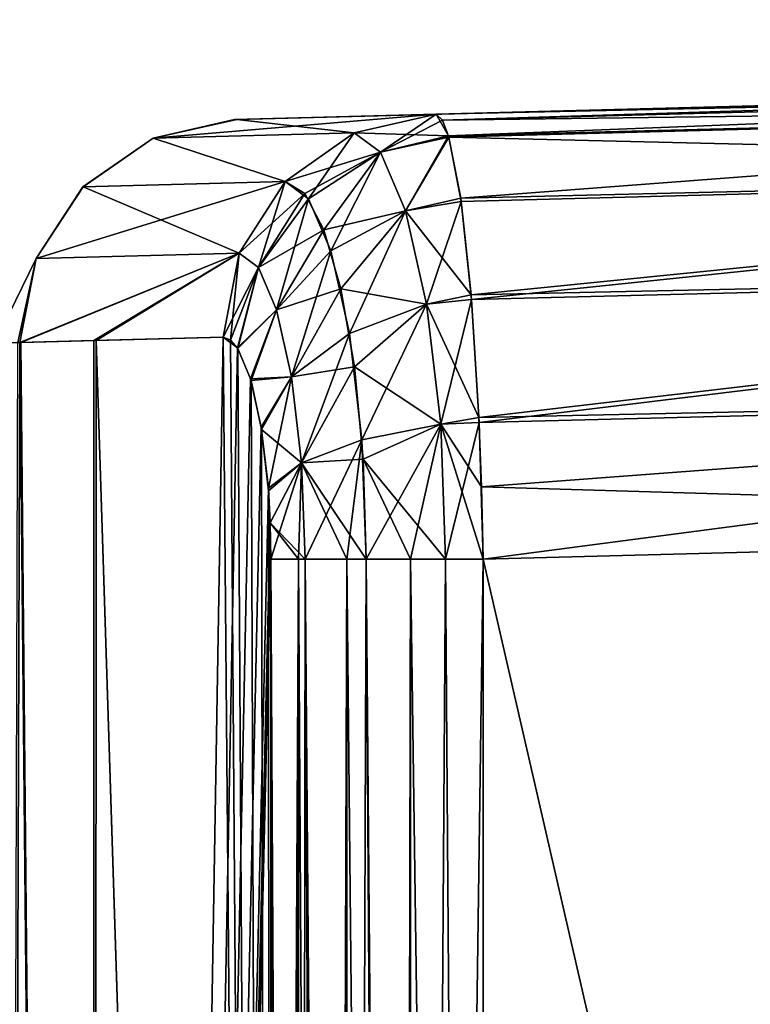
# Model space of a CAD drawing. Header units: millimetres. Extents: x -39 to 39, y -36 to 85.
# Tile 227 of 427: x -26.477 to -25.822, y 68.443 to 69.326. Entities that reach past the tile are written whole.
import ezdxf

# ---------------------------------------------------------------- set-up
doc = ezdxf.new("R2010")
doc.units = ezdxf.units.MM
doc.header["$LTSCALE"] = 65.185185
for name, color, linetype in [('4', 7, 'CONTINUOUS'), ('439', 7, 'CONTINUOUS'), ('494', 7, 'CONTINUOUS'), ('495', 7, 'CONTINUOUS'), ('500', 7, 'CONTINUOUS'), ('511', 7, 'CONTINUOUS'), ('512', 7, 'CONTINUOUS'), ('517', 7, 'CONTINUOUS'), ('518', 7, 'CONTINUOUS'), ('519', 7, 'CONTINUOUS'), ('531', 7, 'CONTINUOUS'), ('532', 7, 'CONTINUOUS'), ('6', 7, 'CONTINUOUS'), ('67', 7, 'CONTINUOUS'), ('69', 7, 'CONTINUOUS')]:
    doc.layers.add(name, color=color, linetype=linetype)

msp = doc.modelspace()

# ---------------------------------------------------------------- linework, layer by layer
at = {"layer": '4', "color": 7, "linetype": 'CONTINUOUS'}
for points in [[(-38.75, 0, 23), (38.75, 85, 23), (-38.75, 85, 23), (-38.75, 0, 23)], [(-38.75, 0, 23), (38.75, 0, 23), (38.75, 85, 23), (-38.75, 0, 23)]]:
    msp.add_3dface(points, dxfattribs=at)
at = {"layer": '439', "linetype": 'CONTINUOUS'}
for points in [[(-26.47707, 69.03637, -0.69855), (-26.41081, 69.03807, -1.37541), (-26.41118, 62.1, -1.37258), (-26.47707, 69.03637, -0.69855)], [(-26.40863, 69.03812, 1.39207), (-26.47624, 69.03639, 0.71098), (-26.41118, 62.1, 1.37258), (-26.40863, 69.03812, 1.39207)], [(-26.29487, 69.04105, -2.08018), (-26.28206, 69.03159, -2.14349), (-26.41118, 62.1, -1.37258), (-26.29487, 69.04105, -2.08018)], [(-26.41081, 69.03807, -1.37541), (-26.29487, 69.04105, -2.08018), (-26.41118, 62.1, -1.37258), (-26.41081, 69.03807, -1.37541)], [(-26.24743, 63.9882, 2.30562), (-26.40863, 69.03812, 1.39207), (-26.41118, 62.1, 1.37258), (-26.24743, 63.9882, 2.30562)], [(-26.29487, 69.04105, 2.08018), (-26.40863, 69.03812, 1.39207), (-26.25197, 64.14194, 2.28506), (-26.29487, 69.04105, 2.08018)], [(-26.25197, 64.14194, 2.28506), (-26.40863, 69.03812, 1.39207), (-26.24743, 63.9882, 2.30562), (-26.25197, 64.14194, 2.28506)], [(-26.28818, 69.03855, 2.11353), (-26.29487, 69.04105, 2.08018), (-26.25197, 64.14194, 2.28506), (-26.28818, 69.03855, 2.11353)], [(-26.28163, 69.03093, 2.14558), (-26.28818, 69.03855, 2.11353), (-26.25197, 64.14194, 2.28506), (-26.28163, 69.03093, 2.14558)], [(-26.47889, 69.03632, -0.67015), (-26.47707, 69.03637, -0.69855), (-26.5, 62.1), (-26.47889, 69.03632, -0.67015)], [(-26.5, 62.1), (-26.47707, 69.03637, -0.69855), (-26.41118, 62.1, -1.37258), (-26.5, 62.1)], [(-26.41118, 62.1, 1.37258), (-26.49997, 69.03578, 0.02682), (-26.5, 62.1), (-26.41118, 62.1, 1.37258)], [(-26.47714, 69.03636, 0.69739), (-26.49997, 69.03578, 0.02682), (-26.41118, 62.1, 1.37258), (-26.47714, 69.03636, 0.69739)], [(-26.47624, 69.03639, 0.71098), (-26.47714, 69.03636, 0.69739), (-26.41118, 62.1, 1.37258), (-26.47624, 69.03639, 0.71098)], [(-26.28206, 69.03159, -2.14349), (-26.27026, 69.00383, -2.20014), (-26.41118, 62.1, -1.37258), (-26.28206, 69.03159, -2.14349)], [(-26.26982, 69.00235, 2.20222), (-26.28163, 69.03093, 2.14558), (-26.25197, 64.14194, 2.28506), (-26.26982, 69.00235, 2.20222)], [(-26.27026, 69.00383, -2.20014), (-26.26066, 68.96055, -2.24515), (-26.41118, 62.1, -1.37258), (-26.27026, 69.00383, -2.20014)], [(-26.26032, 68.95844, 2.24673), (-26.26982, 69.00235, 2.20222), (-26.25197, 64.14194, 2.28506), (-26.26032, 68.95844, 2.24673)], [(-26.26066, 68.96055, -2.24515), (-26.25429, 68.90565, -2.27446), (-26.41118, 62.1, -1.37258), (-26.26066, 68.96055, -2.24515)], [(-26.25413, 68.90342, 2.27521), (-26.26032, 68.95844, 2.24673), (-26.25197, 64.14194, 2.28506), (-26.25413, 68.90342, 2.27521)], [(-26.25429, 68.90565, -2.27446), (-26.25256, 68.87457, -2.28236), (-26.41118, 62.1, -1.37258), (-26.25429, 68.90565, -2.27446)], [(-26.25197, 68.84222, 2.28506), (-26.25413, 68.90342, 2.27521), (-26.25197, 64.14194, 2.28506), (-26.25197, 68.84222, 2.28506)], [(-26.25256, 68.87457, -2.28236), (-26.25197, 68.84222, -2.28506), (-26.41118, 62.1, -1.37258), (-26.25256, 68.87457, -2.28236)], [(-26.25197, 68.84222, -2.28506), (-26.25197, 64.14194, -2.28506), (-26.41118, 62.1, -1.37258), (-26.25197, 68.84222, -2.28506)]]:
    msp.add_3dface(points, dxfattribs=at)
at = {"layer": '494', "linetype": 'CONTINUOUS'}
for points in [[(-25.16877, 69.26547, -1.04144), (-24.99533, 69.27001, -2.07015), (-26.10396, 69.24098, -2.04112), (-25.16877, 69.26547, -1.04144)], [(-24.99533, 69.27001, 2.07015), (-25.16877, 69.26547, 1.04144), (-26.10396, 69.24098, 2.04112), (-24.99533, 69.27001, 2.07015)], [(-25.22684, 69.26395), (-25.16877, 69.26547, -1.04144), (-26.28453, 69.23625, -0.65757), (-25.22684, 69.26395)], [(-26.28453, 69.23625, -0.65757), (-25.16877, 69.26547, -1.04144), (-26.28272, 69.2363, -0.68542), (-26.28453, 69.23625, -0.65757)], [(-26.28281, 69.23629, 0.6843), (-25.22684, 69.26395), (-26.28453, 69.23625, -0.65757), (-26.28281, 69.23629, 0.6843)], [(-26.10396, 69.24098, 2.04112), (-25.16877, 69.26547, 1.04144), (-26.28281, 69.23629, 0.6843), (-26.10396, 69.24098, 2.04112)], [(-25.16877, 69.26547, 1.04144), (-25.22684, 69.26395), (-26.28281, 69.23629, 0.6843), (-25.16877, 69.26547, 1.04144)], [(-26.28272, 69.2363, -0.68542), (-25.16877, 69.26547, -1.04144), (-26.10396, 69.24098, -2.04112), (-26.28272, 69.2363, -0.68542)]]:
    msp.add_3dface(points, dxfattribs=at)
at = {"layer": '495', "linetype": 'CONTINUOUS'}
for points in [[(-24.90206, 68.87259, -2.47245), (-24.98773, 64.17007, -2.47021), (-26.06186, 68.84222, -2.44208), (-24.90206, 68.87259, -2.47245)], [(-26.06186, 68.84222, -2.44208), (-24.98773, 64.17007, -2.47021), (-26.06186, 64.14194, -2.44208), (-26.06186, 68.84222, -2.44208)]]:
    msp.add_3dface(points, dxfattribs=at)
at = {"layer": '500', "linetype": 'CONTINUOUS'}
for points in [[(-24.98773, 64.17007, 2.47021), (-24.90206, 68.87259, 2.47245), (-26.06186, 68.84222, 2.44208), (-24.98773, 64.17007, 2.47021)], [(-26.06186, 64.14194, 2.44208), (-24.98773, 64.17007, 2.47021), (-26.06186, 68.84222, 2.44208), (-26.06186, 64.14194, 2.44208)]]:
    msp.add_3dface(points, dxfattribs=at)
at = {"layer": '511', "linetype": 'CONTINUOUS'}
for points in [[(-24.99533, 69.27001, -2.07015), (-24.98068, 69.26529, -2.13423), (-26.10396, 69.24098, -2.04112), (-24.99533, 69.27001, -2.07015)], [(-26.10396, 69.24098, -2.04112), (-24.98068, 69.26529, -2.13423), (-26.09275, 69.2217, -2.165), (-26.10396, 69.24098, -2.04112)], [(-24.98068, 69.26529, -2.13423), (-24.96607, 69.25041, -2.19693), (-26.09275, 69.2217, -2.165), (-24.98068, 69.26529, -2.13423)], [(-26.09275, 69.2217, -2.165), (-24.96607, 69.25041, -2.19693), (-26.08188, 69.16585, -2.27585), (-26.09275, 69.2217, -2.165)], [(-24.96607, 69.25041, -2.19693), (-24.93923, 69.19304, -2.30951), (-26.08188, 69.16585, -2.27585), (-24.96607, 69.25041, -2.19693)], [(-26.08188, 69.16585, -2.27585), (-24.93923, 69.19304, -2.30951), (-26.07247, 69.07907, -2.36393), (-26.08188, 69.16585, -2.27585)], [(-24.93923, 69.19304, -2.30951), (-24.91788, 69.10395, -2.39803), (-26.07247, 69.07907, -2.36393), (-24.93923, 69.19304, -2.30951)], [(-26.07247, 69.07907, -2.36393), (-24.91788, 69.10395, -2.39803), (-26.06553, 68.96913, -2.42129), (-26.07247, 69.07907, -2.36393)], [(-24.91788, 69.10395, -2.39803), (-24.90501, 68.99387, -2.45352), (-26.06553, 68.96913, -2.42129), (-24.91788, 69.10395, -2.39803)], [(-26.06553, 68.96913, -2.42129), (-24.90501, 68.99387, -2.45352), (-26.06322, 68.90694, -2.43677), (-26.06553, 68.96913, -2.42129)], [(-24.90501, 68.99387, -2.45352), (-24.90206, 68.87259, -2.47245), (-26.06322, 68.90694, -2.43677), (-24.90501, 68.99387, -2.45352)], [(-24.90206, 68.87259, -2.47245), (-26.06186, 68.84222, -2.44208), (-26.06322, 68.90694, -2.43677), (-24.90206, 68.87259, -2.47245)]]:
    msp.add_3dface(points, dxfattribs=at)
at = {"layer": '512', "linetype": 'CONTINUOUS'}
for points in [[(-24.99533, 69.27001, 2.07015), (-26.10396, 69.24098, 2.04112), (-26.09817, 69.2358, 2.10638), (-24.99533, 69.27001, 2.07015)], [(-24.98068, 69.26529, 2.13423), (-24.99533, 69.27001, 2.07015), (-26.09817, 69.2358, 2.10638), (-24.98068, 69.26529, 2.13423)], [(-24.96607, 69.25042, 2.1969), (-24.98068, 69.26529, 2.13423), (-26.09817, 69.2358, 2.10638), (-24.96607, 69.25042, 2.1969)], [(-26.09237, 69.22036, 2.1691), (-24.96607, 69.25042, 2.1969), (-26.09817, 69.2358, 2.10638), (-26.09237, 69.22036, 2.1691)], [(-24.93923, 69.19306, 2.30948), (-24.96607, 69.25042, 2.1969), (-26.09237, 69.22036, 2.1691), (-24.93923, 69.19306, 2.30948)], [(-26.08147, 69.16289, 2.27992), (-24.93923, 69.19306, 2.30948), (-26.09237, 69.22036, 2.1691), (-26.08147, 69.16289, 2.27992)], [(-26.07212, 69.07484, 2.36702), (-24.93923, 69.19306, 2.30948), (-26.08147, 69.16289, 2.27992), (-26.07212, 69.07484, 2.36702)], [(-24.91788, 69.10399, 2.39801), (-24.93923, 69.19306, 2.30948), (-26.07212, 69.07484, 2.36702), (-24.91788, 69.10399, 2.39801)], [(-26.06533, 68.96467, 2.42276), (-24.91788, 69.10399, 2.39801), (-26.07212, 69.07484, 2.36702), (-26.06533, 68.96467, 2.42276)], [(-24.90501, 68.99389, 2.45351), (-24.91788, 69.10399, 2.39801), (-26.06533, 68.96467, 2.42276), (-24.90501, 68.99389, 2.45351)], [(-26.06186, 68.84222, 2.44208), (-24.90501, 68.99389, 2.45351), (-26.06533, 68.96467, 2.42276), (-26.06186, 68.84222, 2.44208)], [(-24.90206, 68.87259, 2.47245), (-24.90501, 68.99389, 2.45351), (-26.06186, 68.84222, 2.44208), (-24.90206, 68.87259, 2.47245)]]:
    msp.add_3dface(points, dxfattribs=at)
at = {"layer": '517', "linetype": 'CONTINUOUS'}
for points in [[(-26.10396, 69.24098, 2.04112), (-26.35756, 69.2196, 0.68923), (-26.17731, 69.22437, 2.05581), (-26.10396, 69.24098, 2.04112)], [(-26.10396, 69.24098, 2.04112), (-26.28281, 69.23629, 0.6843), (-26.35756, 69.2196, 0.68923), (-26.10396, 69.24098, 2.04112)], [(-26.28272, 69.2363, -0.68542), (-26.10396, 69.24098, -2.04112), (-26.17731, 69.22437, -2.05581), (-26.28272, 69.2363, -0.68542)], [(-26.35756, 69.2196, 0.68923), (-26.28281, 69.23629, 0.6843), (-26.35747, 69.21961, -0.69059), (-26.35756, 69.2196, 0.68923)], [(-26.35747, 69.21961, -0.69059), (-26.28272, 69.2363, -0.68542), (-26.17731, 69.22437, -2.05581), (-26.35747, 69.21961, -0.69059)], [(-26.28453, 69.23625, -0.65757), (-26.28272, 69.2363, -0.68542), (-26.35747, 69.21961, -0.69059), (-26.28453, 69.23625, -0.65757)], [(-26.28281, 69.23629, 0.6843), (-26.28453, 69.23625, -0.65757), (-26.35747, 69.21961, -0.69059), (-26.28281, 69.23629, 0.6843)], [(-26.17731, 69.22437, 2.05581), (-26.35756, 69.2196, 0.68923), (-26.23928, 69.18069, 2.06838), (-26.17731, 69.22437, 2.05581)], [(-26.23928, 69.18069, -2.06838), (-26.35747, 69.21961, -0.69059), (-26.17731, 69.22437, -2.05581), (-26.23928, 69.18069, -2.06838)], [(-26.35756, 69.2196, 0.68923), (-26.42054, 69.17593, 0.69343), (-26.23928, 69.18069, 2.06838), (-26.35756, 69.2196, 0.68923)], [(-26.42054, 69.17593, 0.69343), (-26.35756, 69.2196, 0.68923), (-26.42045, 69.17593, -0.6948), (-26.42054, 69.17593, 0.69343)], [(-26.42045, 69.17593, -0.6948), (-26.35756, 69.2196, 0.68923), (-26.35747, 69.21961, -0.69059), (-26.42045, 69.17593, -0.6948)], [(-26.42045, 69.17593, -0.6948), (-26.35747, 69.21961, -0.69059), (-26.23928, 69.18069, -2.06838), (-26.42045, 69.17593, -0.6948)], [(-26.42054, 69.17593, 0.69343), (-26.46245, 69.11169, 0.69629), (-26.23928, 69.18069, 2.06838), (-26.42054, 69.17593, 0.69343)], [(-26.23928, 69.18069, 2.06838), (-26.46245, 69.11169, 0.69629), (-26.28049, 69.11639, 2.07692), (-26.23928, 69.18069, 2.06838)], [(-26.28049, 69.11639, -2.07692), (-26.42045, 69.17593, -0.6948), (-26.23928, 69.18069, -2.06838), (-26.28049, 69.11639, -2.07692)], [(-26.46245, 69.11169, 0.69629), (-26.42054, 69.17593, 0.69343), (-26.46236, 69.11169, -0.69767), (-26.46245, 69.11169, 0.69629)], [(-26.46236, 69.11169, -0.69767), (-26.42054, 69.17593, 0.69343), (-26.42045, 69.17593, -0.6948), (-26.46236, 69.11169, -0.69767)], [(-26.46236, 69.11169, -0.69767), (-26.42045, 69.17593, -0.6948), (-26.28049, 69.11639, -2.07692), (-26.46236, 69.11169, -0.69767)], [(-26.47714, 69.03636, 0.69739), (-26.47624, 69.03639, 0.71098), (-26.28049, 69.11639, 2.07692), (-26.47714, 69.03636, 0.69739)], [(-26.46245, 69.11169, 0.69629), (-26.47714, 69.03636, 0.69739), (-26.28049, 69.11639, 2.07692), (-26.46245, 69.11169, 0.69629)], [(-26.47707, 69.03637, -0.69855), (-26.46236, 69.11169, -0.69767), (-26.28049, 69.11639, -2.07692), (-26.47707, 69.03637, -0.69855)], [(-26.41081, 69.03807, -1.37541), (-26.47707, 69.03637, -0.69855), (-26.28049, 69.11639, -2.07692), (-26.41081, 69.03807, -1.37541)], [(-26.47624, 69.03639, 0.71098), (-26.40863, 69.03812, 1.39207), (-26.28049, 69.11639, 2.07692), (-26.47624, 69.03639, 0.71098)], [(-26.29487, 69.04105, -2.08018), (-26.41081, 69.03807, -1.37541), (-26.28049, 69.11639, -2.07692), (-26.29487, 69.04105, -2.08018)], [(-26.40863, 69.03812, 1.39207), (-26.29487, 69.04105, 2.08018), (-26.28049, 69.11639, 2.07692), (-26.40863, 69.03812, 1.39207)], [(-26.49997, 69.03578, 0.02682), (-26.47714, 69.03636, 0.69739), (-26.46245, 69.11169, 0.69629), (-26.49997, 69.03578, 0.02682)], [(-26.47889, 69.03632, -0.67015), (-26.49997, 69.03578, 0.02682), (-26.46245, 69.11169, 0.69629), (-26.47889, 69.03632, -0.67015)], [(-26.47707, 69.03637, -0.69855), (-26.47889, 69.03632, -0.67015), (-26.46245, 69.11169, 0.69629), (-26.47707, 69.03637, -0.69855)], [(-26.47707, 69.03637, -0.69855), (-26.46245, 69.11169, 0.69629), (-26.46236, 69.11169, -0.69767), (-26.47707, 69.03637, -0.69855)]]:
    msp.add_3dface(points, dxfattribs=at)
at = {"layer": '518', "linetype": 'CONTINUOUS'}
for points in [[(-26.10396, 69.24098, 2.04112), (-26.17731, 69.22437, 2.05581), (-26.15368, 69.20691, 2.17182), (-26.10396, 69.24098, 2.04112)], [(-26.09817, 69.2358, 2.10638), (-26.10396, 69.24098, 2.04112), (-26.15368, 69.20691, 2.17182), (-26.09817, 69.2358, 2.10638)], [(-26.09237, 69.22036, 2.1691), (-26.09817, 69.2358, 2.10638), (-26.15368, 69.20691, 2.17182), (-26.09237, 69.22036, 2.1691)], [(-26.17731, 69.22437, 2.05581), (-26.23928, 69.18069, 2.06838), (-26.21821, 69.16518, 2.17192), (-26.17731, 69.22437, 2.05581)], [(-26.15368, 69.20691, 2.17182), (-26.17731, 69.22437, 2.05581), (-26.21821, 69.16518, 2.17192), (-26.15368, 69.20691, 2.17182)], [(-26.1312, 69.15445, 2.2776), (-26.09237, 69.22036, 2.1691), (-26.15368, 69.20691, 2.17182), (-26.1312, 69.15445, 2.2776)], [(-26.08147, 69.16289, 2.27992), (-26.09237, 69.22036, 2.1691), (-26.1312, 69.15445, 2.2776), (-26.08147, 69.16289, 2.27992)], [(-26.15368, 69.20691, 2.17182), (-26.21821, 69.16518, 2.17192), (-26.19822, 69.11859, 2.26625), (-26.15368, 69.20691, 2.17182)], [(-26.1312, 69.15445, 2.2776), (-26.15368, 69.20691, 2.17182), (-26.19822, 69.11859, 2.26625), (-26.1312, 69.15445, 2.2776)], [(-26.23928, 69.18069, 2.06838), (-26.28049, 69.11639, 2.07692), (-26.26325, 69.10374, 2.16182), (-26.23928, 69.18069, 2.06838)], [(-26.23928, 69.18069, 2.06838), (-26.26325, 69.10374, 2.16182), (-26.21821, 69.16518, 2.17192), (-26.23928, 69.18069, 2.06838)], [(-26.26325, 69.10374, 2.16182), (-26.24699, 69.06581, 2.23902), (-26.21821, 69.16518, 2.17192), (-26.26325, 69.10374, 2.16182)], [(-26.21821, 69.16518, 2.17192), (-26.24699, 69.06581, 2.23902), (-26.19822, 69.11859, 2.26625), (-26.21821, 69.16518, 2.17192)], [(-26.1124, 69.07076, 2.36306), (-26.08147, 69.16289, 2.27992), (-26.1312, 69.15445, 2.2776), (-26.1124, 69.07076, 2.36306)], [(-26.07212, 69.07484, 2.36702), (-26.08147, 69.16289, 2.27992), (-26.1124, 69.07076, 2.36306), (-26.07212, 69.07484, 2.36702)], [(-26.1312, 69.15445, 2.2776), (-26.19822, 69.11859, 2.26625), (-26.18156, 69.04441, 2.34234), (-26.1312, 69.15445, 2.2776)], [(-26.1124, 69.07076, 2.36306), (-26.1312, 69.15445, 2.2776), (-26.18156, 69.04441, 2.34234), (-26.1124, 69.07076, 2.36306)], [(-26.29487, 69.04105, 2.08018), (-26.28818, 69.03855, 2.11353), (-26.28049, 69.11639, 2.07692), (-26.29487, 69.04105, 2.08018)], [(-26.28049, 69.11639, 2.07692), (-26.28818, 69.03855, 2.11353), (-26.26325, 69.10374, 2.16182), (-26.28049, 69.11639, 2.07692)], [(-26.24699, 69.06581, 2.23902), (-26.23352, 69.00561, 2.30109), (-26.19822, 69.11859, 2.26625), (-26.24699, 69.06581, 2.23902)], [(-26.19822, 69.11859, 2.26625), (-26.23352, 69.00561, 2.30109), (-26.18156, 69.04441, 2.34234), (-26.19822, 69.11859, 2.26625)], [(-26.28818, 69.03855, 2.11353), (-26.28163, 69.03093, 2.14558), (-26.26325, 69.10374, 2.16182), (-26.28818, 69.03855, 2.11353)], [(-26.26325, 69.10374, 2.16182), (-26.28163, 69.03093, 2.14558), (-26.24699, 69.06581, 2.23902), (-26.26325, 69.10374, 2.16182)], [(-26.09981, 68.96305, 2.41892), (-26.07212, 69.07484, 2.36702), (-26.1124, 69.07076, 2.36306), (-26.09981, 68.96305, 2.41892)], [(-26.06533, 68.96467, 2.42276), (-26.07212, 69.07484, 2.36702), (-26.09981, 68.96305, 2.41892), (-26.06533, 68.96467, 2.42276)], [(-26.28163, 69.03093, 2.14558), (-26.26982, 69.00235, 2.20222), (-26.24699, 69.06581, 2.23902), (-26.28163, 69.03093, 2.14558)], [(-26.24699, 69.06581, 2.23902), (-26.26982, 69.00235, 2.20222), (-26.23352, 69.00561, 2.30109), (-26.24699, 69.06581, 2.23902)], [(-26.1124, 69.07076, 2.36306), (-26.18156, 69.04441, 2.34234), (-26.17042, 68.94907, 2.392), (-26.1124, 69.07076, 2.36306)], [(-26.09981, 68.96305, 2.41892), (-26.1124, 69.07076, 2.36306), (-26.17042, 68.94907, 2.392), (-26.09981, 68.96305, 2.41892)], [(-26.23352, 69.00561, 2.30109), (-26.22456, 68.9285, 2.34148), (-26.18156, 69.04441, 2.34234), (-26.23352, 69.00561, 2.30109)], [(-26.18156, 69.04441, 2.34234), (-26.22456, 68.9285, 2.34148), (-26.17042, 68.94907, 2.392), (-26.18156, 69.04441, 2.34234)], [(-26.26982, 69.00235, 2.20222), (-26.26032, 68.95844, 2.24673), (-26.23352, 69.00561, 2.30109), (-26.26982, 69.00235, 2.20222)], [(-26.23352, 69.00561, 2.30109), (-26.26032, 68.95844, 2.24673), (-26.22456, 68.9285, 2.34148), (-26.23352, 69.00561, 2.30109)], [(-26.26032, 68.95844, 2.24673), (-26.25413, 68.90342, 2.27521), (-26.22456, 68.9285, 2.34148), (-26.26032, 68.95844, 2.24673)], [(-26.09981, 68.96305, 2.41892), (-26.17042, 68.94907, 2.392), (-26.1665, 68.84222, 2.40926), (-26.09981, 68.96305, 2.41892)], [(-26.09981, 68.96305, 2.41892), (-26.1665, 68.84222, 2.40926), (-26.12676, 68.84222, 2.42945), (-26.09981, 68.96305, 2.41892)], [(-26.09537, 68.84222, 2.43836), (-26.09981, 68.96305, 2.41892), (-26.12676, 68.84222, 2.42945), (-26.09537, 68.84222, 2.43836)], [(-26.09537, 68.84222, 2.43836), (-26.06533, 68.96467, 2.42276), (-26.09981, 68.96305, 2.41892), (-26.09537, 68.84222, 2.43836)], [(-26.06186, 68.84222, 2.44208), (-26.06533, 68.96467, 2.42276), (-26.09537, 68.84222, 2.43836), (-26.06186, 68.84222, 2.44208)], [(-26.22456, 68.9285, 2.34148), (-26.22141, 68.84222, 2.35549), (-26.17042, 68.94907, 2.392), (-26.22456, 68.9285, 2.34148)], [(-26.22141, 68.84222, 2.35549), (-26.18399, 68.84222, 2.39635), (-26.17042, 68.94907, 2.392), (-26.22141, 68.84222, 2.35549)], [(-26.17042, 68.94907, 2.392), (-26.18399, 68.84222, 2.39635), (-26.1665, 68.84222, 2.40926), (-26.17042, 68.94907, 2.392)], [(-26.25413, 68.90342, 2.27521), (-26.25197, 68.84222, 2.28506), (-26.22456, 68.9285, 2.34148), (-26.25413, 68.90342, 2.27521)], [(-26.22456, 68.9285, 2.34148), (-26.25197, 68.84222, 2.28506), (-26.22731, 68.84222, 2.3464), (-26.22456, 68.9285, 2.34148)], [(-26.22141, 68.84222, 2.35549), (-26.22456, 68.9285, 2.34148), (-26.22731, 68.84222, 2.3464), (-26.22141, 68.84222, 2.35549)]]:
    msp.add_3dface(points, dxfattribs=at)
at = {"layer": '519', "linetype": 'CONTINUOUS'}
for points in [[(-26.22731, 68.84222, 2.3464), (-26.25197, 68.84222, 2.28506), (-26.22731, 64.14194, 2.3464), (-26.22731, 68.84222, 2.3464)], [(-26.25197, 68.84222, 2.28506), (-26.25197, 64.14194, 2.28506), (-26.24196, 64.14194, 2.31734), (-26.25197, 68.84222, 2.28506)], [(-26.22731, 64.14194, 2.3464), (-26.25197, 68.84222, 2.28506), (-26.24196, 64.14194, 2.31734), (-26.22731, 64.14194, 2.3464)], [(-26.1999, 64.14194, 2.38169), (-26.22731, 68.84222, 2.3464), (-26.22731, 64.14194, 2.3464), (-26.1999, 64.14194, 2.38169)], [(-26.22141, 68.84222, 2.35549), (-26.22731, 68.84222, 2.3464), (-26.1999, 64.14194, 2.38169), (-26.22141, 68.84222, 2.35549)], [(-26.18399, 64.14194, 2.39635), (-26.22141, 68.84222, 2.35549), (-26.1999, 64.14194, 2.38169), (-26.18399, 64.14194, 2.39635)], [(-26.18399, 68.84222, 2.39635), (-26.22141, 68.84222, 2.35549), (-26.18399, 64.14194, 2.39635), (-26.18399, 68.84222, 2.39635)], [(-26.13668, 64.14194, 2.42543), (-26.18399, 68.84222, 2.39635), (-26.18399, 64.14194, 2.39635), (-26.13668, 64.14194, 2.42543)], [(-26.1665, 68.84222, 2.40926), (-26.18399, 68.84222, 2.39635), (-26.13668, 64.14194, 2.42543), (-26.1665, 68.84222, 2.40926)], [(-26.12676, 64.14194, 2.42945), (-26.1665, 68.84222, 2.40926), (-26.13668, 64.14194, 2.42543), (-26.12676, 64.14194, 2.42945)], [(-26.12676, 68.84222, 2.42945), (-26.1665, 68.84222, 2.40926), (-26.12676, 64.14194, 2.42945), (-26.12676, 68.84222, 2.42945)], [(-26.06186, 64.14194, 2.44208), (-26.09537, 68.84222, 2.43836), (-26.12676, 68.84222, 2.42945), (-26.06186, 64.14194, 2.44208)], [(-26.06186, 64.14194, 2.44208), (-26.12676, 68.84222, 2.42945), (-26.12676, 64.14194, 2.42945), (-26.06186, 64.14194, 2.44208)], [(-26.06186, 64.14194, 2.44208), (-26.06186, 68.84222, 2.44208), (-26.09537, 68.84222, 2.43836), (-26.06186, 64.14194, 2.44208)]]:
    msp.add_3dface(points, dxfattribs=at)
at = {"layer": '531', "linetype": 'CONTINUOUS'}
for points in [[(-26.24196, 64.14194, -2.31734), (-26.25197, 64.14194, -2.28506), (-26.22731, 68.84222, -2.3464), (-26.24196, 64.14194, -2.31734)], [(-26.25197, 64.14194, -2.28506), (-26.25197, 68.84222, -2.28506), (-26.22731, 68.84222, -2.3464), (-26.25197, 64.14194, -2.28506)], [(-26.22731, 64.14194, -2.3464), (-26.24196, 64.14194, -2.31734), (-26.22731, 68.84222, -2.3464), (-26.22731, 64.14194, -2.3464)], [(-26.22141, 68.84222, -2.35549), (-26.22731, 64.14194, -2.3464), (-26.22731, 68.84222, -2.3464), (-26.22141, 68.84222, -2.35549)], [(-26.1999, 64.14194, -2.38169), (-26.22731, 64.14194, -2.3464), (-26.22141, 68.84222, -2.35549), (-26.1999, 64.14194, -2.38169)], [(-26.18399, 68.84222, -2.39635), (-26.1999, 64.14194, -2.38169), (-26.22141, 68.84222, -2.35549), (-26.18399, 68.84222, -2.39635)], [(-26.18399, 64.14194, -2.39635), (-26.1999, 64.14194, -2.38169), (-26.18399, 68.84222, -2.39635), (-26.18399, 64.14194, -2.39635)], [(-26.1665, 68.84222, -2.40926), (-26.18399, 64.14194, -2.39635), (-26.18399, 68.84222, -2.39635), (-26.1665, 68.84222, -2.40926)], [(-26.13668, 64.14194, -2.42543), (-26.18399, 64.14194, -2.39635), (-26.1665, 68.84222, -2.40926), (-26.13668, 64.14194, -2.42543)], [(-26.12676, 68.84222, -2.42945), (-26.13668, 64.14194, -2.42543), (-26.1665, 68.84222, -2.40926), (-26.12676, 68.84222, -2.42945)], [(-26.12676, 64.14194, -2.42945), (-26.13668, 64.14194, -2.42543), (-26.12676, 68.84222, -2.42945), (-26.12676, 64.14194, -2.42945)], [(-26.09537, 68.84222, -2.43836), (-26.12676, 64.14194, -2.42945), (-26.12676, 68.84222, -2.42945), (-26.09537, 68.84222, -2.43836)], [(-26.06186, 68.84222, -2.44208), (-26.12676, 64.14194, -2.42945), (-26.09537, 68.84222, -2.43836), (-26.06186, 68.84222, -2.44208)], [(-26.06186, 68.84222, -2.44208), (-26.06186, 64.14194, -2.44208), (-26.12676, 64.14194, -2.42945), (-26.06186, 68.84222, -2.44208)]]:
    msp.add_3dface(points, dxfattribs=at)
at = {"layer": '532', "linetype": 'CONTINUOUS'}
for points in [[(-26.10396, 69.24098, -2.04112), (-26.09275, 69.2217, -2.165), (-26.17731, 69.22437, -2.05581), (-26.10396, 69.24098, -2.04112)], [(-26.23928, 69.18069, -2.06838), (-26.17731, 69.22437, -2.05581), (-26.15368, 69.20692, -2.17181), (-26.23928, 69.18069, -2.06838)], [(-26.17731, 69.22437, -2.05581), (-26.09275, 69.2217, -2.165), (-26.15368, 69.20692, -2.17181), (-26.17731, 69.22437, -2.05581)], [(-26.15368, 69.20692, -2.17181), (-26.09275, 69.2217, -2.165), (-26.1312, 69.15445, -2.27759), (-26.15368, 69.20692, -2.17181)], [(-26.09275, 69.2217, -2.165), (-26.08188, 69.16585, -2.27585), (-26.1312, 69.15445, -2.27759), (-26.09275, 69.2217, -2.165)], [(-26.23928, 69.18069, -2.06838), (-26.15368, 69.20692, -2.17181), (-26.2217, 69.16998, -2.15505), (-26.23928, 69.18069, -2.06838)], [(-26.15368, 69.20692, -2.17181), (-26.20463, 69.13742, -2.23639), (-26.2217, 69.16998, -2.15505), (-26.15368, 69.20692, -2.17181)], [(-26.15368, 69.20692, -2.17181), (-26.1312, 69.15445, -2.27759), (-26.20463, 69.13742, -2.23639), (-26.15368, 69.20692, -2.17181)], [(-26.28049, 69.11639, -2.07692), (-26.23928, 69.18069, -2.06838), (-26.2217, 69.16998, -2.15505), (-26.28049, 69.11639, -2.07692)], [(-26.26325, 69.10374, -2.16181), (-26.28049, 69.11639, -2.07692), (-26.2217, 69.16998, -2.15505), (-26.26325, 69.10374, -2.16181)], [(-26.20463, 69.13742, -2.23639), (-26.26325, 69.10374, -2.16181), (-26.2217, 69.16998, -2.15505), (-26.20463, 69.13742, -2.23639)], [(-26.08188, 69.16585, -2.27585), (-26.07247, 69.07907, -2.36393), (-26.1312, 69.15445, -2.27759), (-26.08188, 69.16585, -2.27585)], [(-26.1312, 69.15445, -2.27759), (-26.18933, 69.08463, -2.30711), (-26.20463, 69.13742, -2.23639), (-26.1312, 69.15445, -2.27759)], [(-26.1312, 69.15445, -2.27759), (-26.1124, 69.07077, -2.36305), (-26.18933, 69.08463, -2.30711), (-26.1312, 69.15445, -2.27759)], [(-26.1312, 69.15445, -2.27759), (-26.07247, 69.07907, -2.36393), (-26.1124, 69.07077, -2.36305), (-26.1312, 69.15445, -2.27759)], [(-26.247, 69.06581, -2.23901), (-26.26325, 69.10374, -2.16181), (-26.20463, 69.13742, -2.23639), (-26.247, 69.06581, -2.23901)], [(-26.18933, 69.08463, -2.30711), (-26.247, 69.06581, -2.23901), (-26.20463, 69.13742, -2.23639), (-26.18933, 69.08463, -2.30711)], [(-26.29487, 69.04105, -2.08018), (-26.28049, 69.11639, -2.07692), (-26.26325, 69.10374, -2.16181), (-26.29487, 69.04105, -2.08018)], [(-26.28206, 69.03159, -2.14349), (-26.29487, 69.04105, -2.08018), (-26.26325, 69.10374, -2.16181), (-26.28206, 69.03159, -2.14349)], [(-26.247, 69.06581, -2.23901), (-26.28206, 69.03159, -2.14349), (-26.26325, 69.10374, -2.16181), (-26.247, 69.06581, -2.23901)], [(-26.23352, 69.00561, -2.30109), (-26.247, 69.06581, -2.23901), (-26.18933, 69.08463, -2.30711), (-26.23352, 69.00561, -2.30109)], [(-26.17713, 69.01457, -2.36219), (-26.23352, 69.00561, -2.30109), (-26.18933, 69.08463, -2.30711), (-26.17713, 69.01457, -2.36219)], [(-26.1124, 69.07077, -2.36305), (-26.17713, 69.01457, -2.36219), (-26.18933, 69.08463, -2.30711), (-26.1124, 69.07077, -2.36305)], [(-26.07247, 69.07907, -2.36393), (-26.06553, 68.96913, -2.42129), (-26.1124, 69.07077, -2.36305), (-26.07247, 69.07907, -2.36393)], [(-26.27026, 69.00383, -2.20014), (-26.28206, 69.03159, -2.14349), (-26.247, 69.06581, -2.23901), (-26.27026, 69.00383, -2.20014)], [(-26.23352, 69.00561, -2.30109), (-26.27026, 69.00383, -2.20014), (-26.247, 69.06581, -2.23901), (-26.23352, 69.00561, -2.30109)], [(-26.1124, 69.07077, -2.36305), (-26.09981, 68.96306, -2.41892), (-26.17713, 69.01457, -2.36219), (-26.1124, 69.07077, -2.36305)], [(-26.1124, 69.07077, -2.36305), (-26.06553, 68.96913, -2.42129), (-26.09981, 68.96306, -2.41892), (-26.1124, 69.07077, -2.36305)], [(-26.22456, 68.92851, -2.34148), (-26.23352, 69.00561, -2.30109), (-26.17713, 69.01457, -2.36219), (-26.22456, 68.92851, -2.34148)], [(-26.16924, 68.93177, -2.39724), (-26.22456, 68.92851, -2.34148), (-26.17713, 69.01457, -2.36219), (-26.16924, 68.93177, -2.39724)], [(-26.09981, 68.96306, -2.41892), (-26.16924, 68.93177, -2.39724), (-26.17713, 69.01457, -2.36219), (-26.09981, 68.96306, -2.41892)], [(-26.26066, 68.96055, -2.24515), (-26.27026, 69.00383, -2.20014), (-26.23352, 69.00561, -2.30109), (-26.26066, 68.96055, -2.24515)], [(-26.25429, 68.90565, -2.27446), (-26.26066, 68.96055, -2.24515), (-26.23352, 69.00561, -2.30109), (-26.25429, 68.90565, -2.27446)], [(-26.22456, 68.92851, -2.34148), (-26.25429, 68.90565, -2.27446), (-26.23352, 69.00561, -2.30109), (-26.22456, 68.92851, -2.34148)], [(-26.06553, 68.96913, -2.42129), (-26.06322, 68.90694, -2.43677), (-26.09981, 68.96306, -2.41892), (-26.06553, 68.96913, -2.42129)], [(-26.09981, 68.96306, -2.41892), (-26.09537, 68.84222, -2.43836), (-26.16924, 68.93177, -2.39724), (-26.09981, 68.96306, -2.41892)], [(-26.06186, 68.84222, -2.44208), (-26.09537, 68.84222, -2.43836), (-26.09981, 68.96306, -2.41892), (-26.06186, 68.84222, -2.44208)], [(-26.06322, 68.90694, -2.43677), (-26.06186, 68.84222, -2.44208), (-26.09981, 68.96306, -2.41892), (-26.06322, 68.90694, -2.43677)], [(-26.1665, 68.84222, -2.40926), (-26.22456, 68.92851, -2.34148), (-26.16924, 68.93177, -2.39724), (-26.1665, 68.84222, -2.40926)], [(-26.09537, 68.84222, -2.43836), (-26.12676, 68.84222, -2.42945), (-26.16924, 68.93177, -2.39724), (-26.09537, 68.84222, -2.43836)], [(-26.12676, 68.84222, -2.42945), (-26.1665, 68.84222, -2.40926), (-26.16924, 68.93177, -2.39724), (-26.12676, 68.84222, -2.42945)], [(-26.25256, 68.87457, -2.28236), (-26.25429, 68.90565, -2.27446), (-26.22456, 68.92851, -2.34148), (-26.25256, 68.87457, -2.28236)], [(-26.22141, 68.84222, -2.35549), (-26.25256, 68.87457, -2.28236), (-26.22456, 68.92851, -2.34148), (-26.22141, 68.84222, -2.35549)], [(-26.1665, 68.84222, -2.40926), (-26.18399, 68.84222, -2.39635), (-26.22456, 68.92851, -2.34148), (-26.1665, 68.84222, -2.40926)], [(-26.18399, 68.84222, -2.39635), (-26.22141, 68.84222, -2.35549), (-26.22456, 68.92851, -2.34148), (-26.18399, 68.84222, -2.39635)], [(-26.25197, 68.84222, -2.28506), (-26.25256, 68.87457, -2.28236), (-26.22731, 68.84222, -2.3464), (-26.25197, 68.84222, -2.28506)], [(-26.25256, 68.87457, -2.28236), (-26.22141, 68.84222, -2.35549), (-26.22731, 68.84222, -2.3464), (-26.25256, 68.87457, -2.28236)]]:
    msp.add_3dface(points, dxfattribs=at)
at = {"layer": '6', "color": 7, "linetype": 'CONTINUOUS'}
for points in [[(38.75, 0, -23), (-38.75, 85, -23), (38.75, 85, -23), (38.75, 0, -23)], [(38.75, 0, -23), (-38.75, 0, -23), (-38.75, 85, -23), (38.75, 0, -23)]]:
    msp.add_3dface(points, dxfattribs=at)
at = {"layer": '67', "color": 7, "linetype": 'CONTINUOUS'}
for points in [[(-37.14247, 80.4, 20.89247), (37.14247, 80.4, 20.89247), (-36.94822, 21.7676, 20.89247), (-37.14247, 80.4, 20.89247)], [(-36.94822, 21.7676, 20.89247), (37.14247, 80.4, 20.89247), (-36.86, 21.81068, 20.89247), (-36.94822, 21.7676, 20.89247)], [(-36.86, 21.81068, 20.89247), (37.14247, 80.4, 20.89247), (-36.76292, 21.82549, 20.89247), (-36.86, 21.81068, 20.89247)], [(-36.76292, 21.82549, 20.89247), (37.14247, 80.4, 20.89247), (36.76292, 21.82549, 20.89247), (-36.76292, 21.82549, 20.89247)]]:
    msp.add_3dface(points, dxfattribs=at)
at = {"layer": '69', "color": 7, "linetype": 'CONTINUOUS'}
for points in [[(37.14247, 80.4, -20.89247), (-37.14247, 80.4, -20.89247), (36.94822, 21.7676, -20.89247), (37.14247, 80.4, -20.89247)], [(36.76292, 21.82549, -20.89247), (-37.14247, 80.4, -20.89247), (-36.76292, 21.82549, -20.89247), (36.76292, 21.82549, -20.89247)], [(36.86, 21.81068, -20.89247), (-37.14247, 80.4, -20.89247), (36.76292, 21.82549, -20.89247), (36.86, 21.81068, -20.89247)], [(36.94822, 21.7676, -20.89247), (-37.14247, 80.4, -20.89247), (36.86, 21.81068, -20.89247), (36.94822, 21.7676, -20.89247)]]:
    msp.add_3dface(points, dxfattribs=at)

doc.saveas('drawing.dxf')
